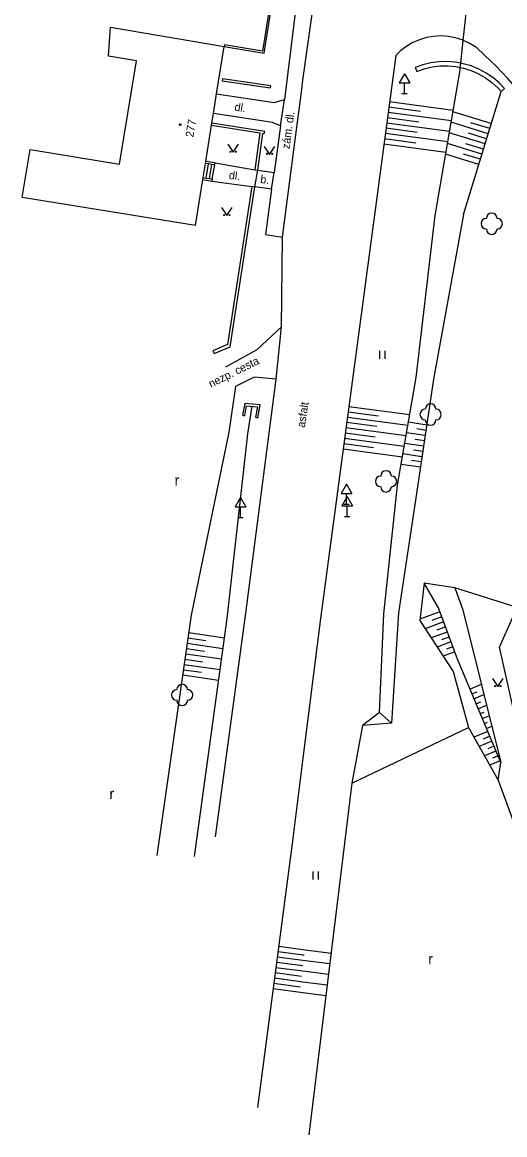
# Model space of a CAD drawing. Extents: x -582162 to -561283, y -1187583 to -1183539.
# Drawn here: x -575026.3 to -574981.1, y -1184222.2 to -1184118 of the extents above; entities that cross this region are included whole.
import ezdxf

# ---------------------------------------------------------------- set-up
doc = ezdxf.new("R2010")
doc.units = 0
for name, color, linetype in [('Vrstva 1', 7, 'Continuous'), ('Vrstva 10', 7, 'Continuous'), ('Vrstva 11', 7, 'Continuous'), ('Vrstva 12', 7, 'Continuous'), ('Vrstva 14', 7, 'Continuous'), ('Vrstva 3', 7, 'Continuous'), ('Vrstva 4', 7, 'Continuous'), ('Vrstva 5', 7, 'Continuous'), ('Vrstva 6', 7, 'Continuous'), ('Vrstva 8', 7, 'Continuous'), ('Vrstva 9', 7, 'Continuous')]:
    doc.layers.add(name, color=color, linetype=linetype)

# ---------------------------------------------------------------- blocks, each defined once
blk = doc.blocks.new('3.130')
at = {"layer": 'Vrstva 1'}
blk.add_circle((0, 0), 0.001, dxfattribs=at)
for centre, start, end in [((-1, 0), 90, 270), ((0, 1), 0, 180), ((1, 0), 270, 90), ((0, -1), 180, 360)]:
    blk.add_arc(centre, 1, start, end, dxfattribs=at)
blk = doc.blocks.new('3.019')
at = {"layer": 'Vrstva 1'}
blk.add_text('r', height=2, dxfattribs=at).set_placement((-0.496, -0.964))
blk = doc.blocks.new('3.060')
at = {"layer": 'Vrstva 1'}
for p, q in [((-0.5, -0.75), (-0.5, 0.75)), ((0.5, -0.75), (0.5, 0.75))]:
    blk.add_line(p, q, dxfattribs=at)
blk = doc.blocks.new('3.140')
at = {"layer": 'Vrstva 1'}
blk.add_lwpolyline([(-1, 1.5), (0, 0), (1, 1.5)], dxfattribs=at)
for centre in [(-0.5, 0.1), (0.5, 0.1)]:
    blk.add_circle(centre, 0.1, dxfattribs=at)
blk = doc.blocks.new('4.020')
at = {"layer": 'Vrstva 1'}
blk.add_circle((0, 0), 0.175, dxfattribs=at)
blk = doc.blocks.new('5.270')
at = {"layer": 'Vrstva 1'}
for p, q in [((0, 3.732), (-1, 2)), ((0, 3.732), (1, 2)), ((-1, 2), (1, 2)), ((-0.5, 0), (0.5, 0)), ((0, 0), (0, 2))]:
    blk.add_line(p, q, dxfattribs=at)

msp = doc.modelspace()

# ---------------------------------------------------------------- linework, layer by layer
at = {"layer": 'Vrstva 10'}
for points in [[(-575000, -1184111.3), (-575001.74, -1184125.25)], [(-575000, -1184123.46), (-574998.24, -1184110.85)], [(-574984.99, -1184119.73), (-574985.1, -1184119.68), (-574985.74, -1184119.48), (-574986.41, -1184119.35), (-574987.08, -1184119.31), (-574987.76, -1184119.35), (-574988.43, -1184119.46), (-574989.07, -1184119.66), (-574989.7, -1184119.93), (-574990.28, -1184120.27), (-574990.82, -1184120.67), (-574991.31, -1184121.14), (-574998.36, -1184173.88)], [(-574977.15, -1184128.26), (-574977.97, -1184126.95), (-574978.85, -1184125.68), (-574979.8, -1184124.46), (-574980.81, -1184123.29), (-574981.88, -1184122.18), (-574982.38, -1184121.69), (-574983.71, -1184120.43), (-574983.9, -1184120.3), (-574984.48, -1184119.95), (-574984.99, -1184119.73)], [(-575000.12, -1184124.32), (-575000, -1184123.46)], [(-575008.09, -1184124.73), (-575002.7, -1184125.55), (-575001.74, -1184125.25)], [(-575000.72, -1184129.05), (-575000.12, -1184124.32)], [(-575002.09, -1184127.74), (-575001.74, -1184125.25)], [(-575002.09, -1184127.74), (-575002.86, -1184127.42), (-575008.38, -1184126.56)], [(-575002.09, -1184127.74), (-575002.71, -1184132.09)], [(-575001.92, -1184138.16), (-575000.72, -1184129.05)], [(-575008.23, -1184131.18), (-575004.51, -1184131.85)], [(-575004.52, -1184133.44), (-575004.23, -1184131.89)], [(-575004.23, -1184131.89), (-575002.71, -1184132.09)], [(-575002.94, -1184133.66), (-575002.71, -1184132.09)], [(-575008.53, -1184132.91), (-575004.8, -1184133.4)], [(-575002.94, -1184133.66), (-575004.52, -1184133.44)], [(-575002.94, -1184133.66), (-575003.52, -1184137.92), (-575001.92, -1184138.16)], [(-575002.02, -1184146.55), (-575001.92, -1184138.16)], [(-575007.22, -1184150.31), (-575004.29, -1184148.69), (-575002.02, -1184146.55)], [(-575002.51, -1184151.45), (-575002.02, -1184146.55)], [(-575002.51, -1184151.45), (-575004.56, -1184151.26), (-575006.32, -1184152.14)], [(-575005.35, -1184173.37), (-575002.51, -1184151.45)], [(-575008.19, -1184194.33), (-575005.35, -1184173.37)], [(-574998.36, -1184173.88), (-575000, -1184186.97)], [(-575000, -1184186.97), (-575001, -1184194.95)], [(-575001, -1184194.95), (-575004.25, -1184219.7)]]:
    msp.add_lwpolyline(points, dxfattribs=at)
at = {"layer": 'Vrstva 11'}
for points in [[(-574995.41, -1184189.32), (-574984.49, -1184184.11)], [(-574984.49, -1184184.11), (-574981.72, -1184189.02)], [(-574981.72, -1184189.02), (-574977.65, -1184200.13), (-574972.04, -1184215.45)]]:
    msp.add_lwpolyline(points, dxfattribs=at)
at = {"layer": 'Vrstva 12'}
for points in [[(-574987.63, -1184136.13), (-574985.29, -1184122.51), (-574985.26, -1184122.26)], [(-574984.97, -1184136.03), (-574981.43, -1184124.5)], [(-574991.95, -1184125.95), (-574988.99, -1184126.35)], [(-574991.89, -1184125.46), (-574985.93, -1184126.25)], [(-574992.09, -1184126.94), (-574989.14, -1184127.34)], [(-574992.02, -1184126.45), (-574986.1, -1184127.24)], [(-574982.36, -1184127.52), (-574985.96, -1184126.41)], [(-574992.22, -1184127.93), (-574989.29, -1184128.33)], [(-574992.15, -1184127.44), (-574986.27, -1184128.22)], [(-574982.65, -1184128.47), (-574986.13, -1184127.4)], [(-574982.5, -1184127.99), (-574984.27, -1184127.45)], [(-574992.35, -1184128.93), (-574989.44, -1184129.31)], [(-574992.28, -1184128.43), (-574986.44, -1184129.21)], [(-574983.24, -1184130.38), (-574986.47, -1184129.39)], [(-574982.94, -1184129.43), (-574986.3, -1184128.4)], [(-574983.09, -1184129.91), (-574984.74, -1184129.4)], [(-574982.8, -1184128.95), (-574984.51, -1184128.43)], [(-574992.42, -1184129.42), (-574986.61, -1184130.2)], [(-574983.53, -1184131.34), (-574986.64, -1184130.38)], [(-574983.38, -1184130.86), (-574984.97, -1184130.38)], [(-574992.83, -1184182.7), (-574992.42, -1184173.46), (-574991.14, -1184161.4), (-574989.4, -1184151.31), (-574987.63, -1184136.13)], [(-574984.97, -1184136.03), (-574987.76, -1184151.47), (-574989.37, -1184162.17), (-574991.05, -1184173.35), (-574991.7, -1184183.7)], [(-575006.32, -1184152.14), (-575006.95, -1184156.44), (-575010.46, -1184173.57), (-575013.68, -1184196.09)], [(-575010.17, -1184196.19), (-575007.11, -1184173.9), (-575005.16, -1184156.58), (-575004.77, -1184154)], [(-574995.7, -1184154.02), (-574990, -1184154.78)], [(-574995.84, -1184155.01), (-574990.17, -1184155.77)], [(-574995.77, -1184154.51), (-574992.93, -1184154.89)], [(-574996.04, -1184156.5), (-574993.23, -1184156.87)], [(-574995.97, -1184156), (-574990.34, -1184156.75)], [(-574995.9, -1184155.5), (-574993.08, -1184155.88)], [(-574988.56, -1184156.75), (-574990.29, -1184156.49)], [(-574988.41, -1184155.76), (-574990.12, -1184155.5)], [(-574988.48, -1184156.26), (-574989.34, -1184156.13)], [(-574996.17, -1184157.49), (-574993.38, -1184157.86)], [(-574996.1, -1184156.99), (-574990.51, -1184157.74)], [(-574988.7, -1184157.74), (-574990.46, -1184157.48)], [(-574988.63, -1184157.25), (-574989.5, -1184157.11)], [(-574996.24, -1184157.98), (-574990.68, -1184158.73)], [(-574988.85, -1184158.73), (-574990.63, -1184158.46)], [(-574988.78, -1184158.23), (-574989.66, -1184158.1)], [(-574989, -1184159.72), (-574990.8, -1184159.45)], [(-574988.93, -1184159.22), (-574989.82, -1184159.09)], [(-574988.64, -1184170.58), (-574989.06, -1184174.06), (-574985.93, -1184178.85), (-574984.49, -1184184.11)], [(-574981.46, -1184187.38), (-574985.54, -1184177.7), (-574987.31, -1184172.9), (-574988.64, -1184170.58)], [(-574979.95, -1184172.86), (-574985.77, -1184171.01), (-574988.64, -1184170.58)], [(-574985.77, -1184171.01), (-574985.03, -1184173.08), (-574981.46, -1184187.38)], [(-574976.62, -1184198.68), (-574977.06, -1184196.72), (-574981.6, -1184176.57), (-574979.95, -1184172.86)], [(-574987.17, -1184173.27), (-574989.05, -1184173.96)], [(-574986.83, -1184174.21), (-574988.55, -1184174.84)], [(-574987, -1184173.74), (-574987.92, -1184174.08)], [(-575010.69, -1184175.21), (-575007.36, -1184175.69)], [(-574986.48, -1184175.15), (-574987.99, -1184175.7)], [(-574986.66, -1184174.68), (-574987.46, -1184174.97)], [(-575010.84, -1184176.2), (-575007.49, -1184176.68)], [(-575010.77, -1184175.71), (-575009.09, -1184175.95)], [(-574986.14, -1184176.08), (-574987.43, -1184176.56)], [(-574986.31, -1184175.62), (-574987.01, -1184175.87)], [(-575010.98, -1184177.19), (-575007.63, -1184177.67)], [(-575010.91, -1184176.7), (-575009.23, -1184176.94)], [(-574985.79, -1184177.02), (-574986.87, -1184177.42)], [(-574985.96, -1184176.55), (-574986.55, -1184176.77)], [(-575011.12, -1184178.18), (-575007.76, -1184178.66)], [(-575011.05, -1184177.69), (-575009.37, -1184177.93)], [(-575011.26, -1184179.17), (-575007.9, -1184179.65)], [(-575011.19, -1184178.68), (-575009.51, -1184178.92)], [(-574984.36, -1184180.49), (-574983.29, -1184180.04)], [(-574984.17, -1184180.95), (-574983.67, -1184180.74)], [(-574983.98, -1184181.41), (-574983.05, -1184181.02)], [(-574983.78, -1184181.88), (-574983.35, -1184181.7)], [(-574983.59, -1184182.34), (-574982.8, -1184182)], [(-574992.83, -1184182.7), (-574994.42, -1184183.91)], [(-574991.7, -1184183.7), (-574992.83, -1184182.7)], [(-574983.39, -1184182.8), (-574983.04, -1184182.65)], [(-574983.2, -1184183.26), (-574982.56, -1184182.99)], [(-574983, -1184183.72), (-574982.72, -1184183.6)], [(-574994.42, -1184183.91), (-574995.41, -1184189.32)], [(-574991.7, -1184183.7), (-574994.42, -1184183.91)], [(-574982.69, -1184184.46), (-574983.99, -1184185)], [(-574982.81, -1184184.18), (-574982.31, -1184183.97)], [(-574982.3, -1184185.38), (-574983.49, -1184185.88)], [(-574982.5, -1184184.92), (-574983.12, -1184185.18)], [(-574981.92, -1184186.3), (-574983, -1184186.76)], [(-574982.11, -1184185.84), (-574982.68, -1184186.08)], [(-574981.53, -1184187.22), (-574982.5, -1184187.63)], [(-574981.72, -1184186.76), (-574982.24, -1184186.98)], [(-574981.72, -1184189.02), (-574981.46, -1184187.38)], [(-574995.41, -1184189.32), (-574999.45, -1184222.25)], [(-575002.33, -1184205.08), (-575000, -1184205.39)], [(-575002.27, -1184204.59), (-575000, -1184204.88)], [(-575000, -1184204.88), (-574997.36, -1184205.23)], [(-575000, -1184205.39), (-574999.88, -1184205.4)], [(-575002.46, -1184206.07), (-575000, -1184206.4)], [(-575002.4, -1184205.58), (-575000, -1184205.89)], [(-575000, -1184205.89), (-574997.48, -1184206.22)], [(-575002.66, -1184207.56), (-575000, -1184207.91)], [(-575002.59, -1184207.06), (-575000.13, -1184207.39)], [(-575002.53, -1184206.57), (-575000, -1184206.9)], [(-575000, -1184206.9), (-574997.61, -1184207.21)], [(-575002.79, -1184208.55), (-575000, -1184208.92)], [(-575002.72, -1184208.06), (-575000.26, -1184208.38)], [(-575000, -1184207.91), (-574997.73, -1184208.21)], [(-575000, -1184208.92), (-574997.85, -1184209.2)]]:
    msp.add_lwpolyline(points, dxfattribs=at)
at = {"layer": 'Vrstva 4'}
for points in [[(-575008.09, -1184124.73), (-575007.38, -1184120.29)], [(-575008.38, -1184126.56), (-575008.09, -1184124.73)], [(-575008.53, -1184127.48), (-575008.38, -1184126.56)], [(-575009.11, -1184131.06), (-575008.56, -1184127.67)], [(-575008.56, -1184127.67), (-575008.53, -1184127.48)], [(-575009.35, -1184132.57), (-575009.14, -1184131.26)], [(-575009.14, -1184131.26), (-575009.11, -1184131.06)], [(-575010.07, -1184137.07), (-575009.38, -1184132.76)], [(-575009.38, -1184132.76), (-575009.35, -1184132.57)]]:
    msp.add_lwpolyline(points, dxfattribs=at)
at = {"layer": 'Vrstva 5'}
msp.add_lwpolyline([(-575010.07, -1184137.07), (-575026.29, -1184134.43), (-575025.56, -1184129.95), (-575017.17, -1184131.32), (-575015.6, -1184121.63), (-575018.2, -1184121.21), (-575018.02, -1184118.5), (-575007.38, -1184120.29)], dxfattribs=at)
at = {"layer": 'Vrstva 9'}
for points in [[(-575000, -1184097.02), (-575003.78, -1184120.74), (-575007.36, -1184120.13), (-575007.38, -1184120.29)], [(-575007.38, -1184120.29), (-575003.64, -1184120.92), (-575000, -1184098.08)], [(-574984.99, -1184119.73), (-574984.19, -1184112.37)], [(-574985.22, -1184121.86), (-574984.99, -1184119.73)], [(-574985.22, -1184121.86), (-574985.73, -1184121.77), (-574986.5, -1184121.71), (-574987.27, -1184121.73), (-574988.03, -1184121.83), (-574988.78, -1184122.01), (-574989.5, -1184122.26), (-574989.34, -1184122.63), (-574988.64, -1184122.38), (-574987.91, -1184122.21), (-574987.17, -1184122.12), (-574986.42, -1184122.11), (-574985.68, -1184122.18), (-574985.26, -1184122.26)], [(-574985.26, -1184122.26), (-574985.22, -1184121.86)], [(-574981.43, -1184124.5), (-574981.12, -1184124.24), (-574981.63, -1184123.71), (-574982.22, -1184123.21), (-574982.85, -1184122.78), (-574983.53, -1184122.42), (-574984.24, -1184122.12), (-574984.98, -1184121.91), (-574985.22, -1184121.86)], [(-574985.26, -1184122.26), (-574984.95, -1184122.33), (-574984.24, -1184122.55), (-574983.55, -1184122.85), (-574982.9, -1184123.22), (-574982.3, -1184123.66), (-574981.75, -1184124.16), (-574981.43, -1184124.5)], [(-575007.57, -1184123.52), (-575003.03, -1184124.17), (-575003, -1184123.97), (-575007.54, -1184123.32), (-575007.57, -1184123.52)], [(-575008.56, -1184127.67), (-575004.04, -1184128.39), (-575004.51, -1184131.85)], [(-575004.23, -1184131.89), (-575003.76, -1184128.44), (-575003.62, -1184128.46), (-575003.58, -1184128.26), (-575008.53, -1184127.48)], [(-575008.84, -1184131.3), (-575009.14, -1184131.26)], [(-575008.23, -1184131.18), (-575009.11, -1184131.06)], [(-575009.05, -1184132.62), (-575008.84, -1184131.3)], [(-575008.54, -1184131.34), (-575008.84, -1184131.3)], [(-575008.76, -1184132.67), (-575008.54, -1184131.34)], [(-575008.25, -1184131.38), (-575008.54, -1184131.34)], [(-575008.5, -1184132.72), (-575008.25, -1184131.38)], [(-575008.25, -1184131.38), (-575008.23, -1184131.18)], [(-575004.51, -1184131.85), (-575004.23, -1184131.89)], [(-575009.38, -1184132.76), (-575008.53, -1184132.91)], [(-575009.35, -1184132.57), (-575009.05, -1184132.62)], [(-575009.05, -1184132.62), (-575008.76, -1184132.67)], [(-575008.76, -1184132.67), (-575008.5, -1184132.72)], [(-575008.5, -1184132.72), (-575008.53, -1184132.91)], [(-575004.8, -1184133.4), (-575007.08, -1184148.22), (-575008.44, -1184148.81), (-575008.33, -1184149.06)], [(-575008.33, -1184149.06), (-575006.83, -1184148.42), (-575004.52, -1184133.44)], [(-575004.52, -1184133.44), (-575004.8, -1184133.4)], [(-575004.24, -1184155.07), (-575004.02, -1184153.87), (-575005.45, -1184153.73), (-575005.65, -1184154.85)], [(-575005.65, -1184154.85), (-575005.45, -1184154.89), (-575005.29, -1184153.95), (-575004.25, -1184154.05), (-575004.44, -1184155.03), (-575004.24, -1184155.07)]]:
    msp.add_lwpolyline(points, dxfattribs=at)

# ---------------------------------------------------------------- block references
at = {"layer": 'Vrstva 11', "xscale": 0.5, "yscale": 0.5}
for p in [(-574982.32, -1184136.9), (-574988.04, -1184154.77), (-574992.22, -1184161.04), (-575011.31, -1184181.05)]:
    msp.add_blockref('3.130', p, dxfattribs=at)
at = {"layer": 'Vrstva 3', "xscale": 0.5, "yscale": 0.5}
for name, p in [('3.140', (-575006.54, -1184130.21)), ('3.140', (-575003.14, -1184130.4)), ('3.140', (-575007.14, -1184136.14)), ('3.060', (-574992.55, -1184149.18)), ('3.019', (-575011.78, -1184160.96)), ('3.140', (-574981.75, -1184180.26)), ('3.019', (-575017.87, -1184190.32)), ('3.060', (-574998.8, -1184197.97)), ('3.019', (-574988.02, -1184205.8))]:
    msp.add_blockref(name, p, dxfattribs=at)
at = {"layer": 'Vrstva 8', "xscale": 0.5, "yscale": 0.5000000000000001, "rotation": 169.98982559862}
msp.add_blockref('4.020', (-575011.49, -1184127.62), dxfattribs=at)
at = {"layer": 'Vrstva 9', "xscale": 0.5, "yscale": 0.5}
for p in [(-574990.49, -1184124.71), (-574995.91, -1184163.18), (-575005.86, -1184164.43), (-574995.87, -1184164.33)]:
    msp.add_blockref('5.270', p, dxfattribs=at)

# ---------------------------------------------------------------- texts
at = {"layer": 'Vrstva 14'}
for s, rotation, p in [('dl.', 351.145, (-575006.45, -1184126.3)), ('zám. dl.', 82.496, (-575001.26, -1184129.93)), ('dl.', 352.516, (-575006.97, -1184132.7)), ('b.', 352.588, (-575004.03, -1184133.08)), ('nezp. cesta', 26.565, (-575008.61, -1184152.28)), ('asfalt', 81.354, (-574999.83, -1184156.04)), ('asfalt', 81.354, (-574999.83, -1184156.04))]:
    msp.add_text(s, height=0.75, rotation=rotation, dxfattribs=at).set_placement(p)
at = {"layer": 'Vrstva 6'}
msp.add_text('277', height=0.75, rotation=80.912, dxfattribs=at).set_placement((-575010.27, -1184128.84))

doc.saveas('drawing.dxf')
